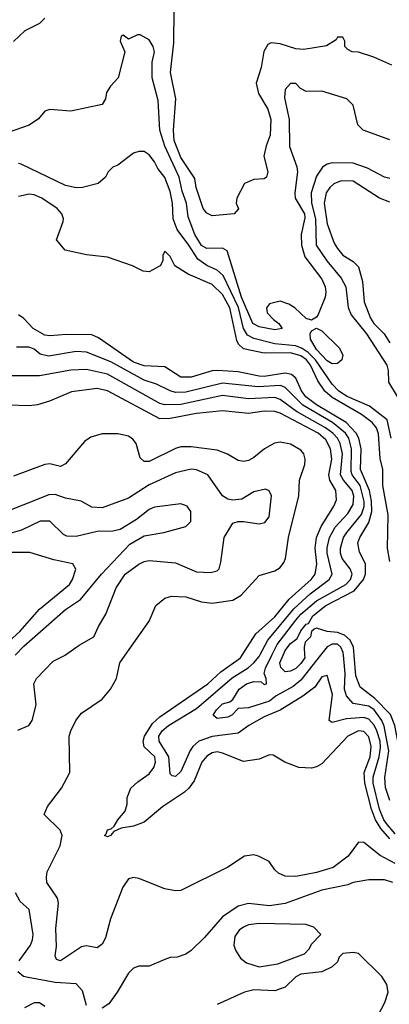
# Model space of a CAD drawing. Header units: inches. Extents: x 1793402 to 1900366, y 320852 to 470679.
# Tile 429 of 604: x 1847154 to 1848568, y 458663 to 462433. Entities that reach past the tile are written whole.
import ezdxf

# ---------------------------------------------------------------- set-up
doc = ezdxf.new("R2010")
doc.units = ezdxf.units.IN
doc.header["$MEASUREMENT"] = 0
doc.layers.add('B8445', color=7, linetype='Continuous')
doc.layers.add('B8446', color=7, linetype='Continuous')

msp = doc.modelspace()

# ---------------------------------------------------------------- linework, layer by layer
at = {"layer": 'B8445', "color": 4}
for points, elevation in [([(1847146.8, 459713.2), (1847188.9, 459731.1), (1847202, 459750), (1847217.2, 459810), (1847208.7, 459890), (1847218, 459910), (1847282.7, 459977.3), (1847328, 460000)], 348), ([(1848590, 459202.2), (1848532.9, 459232.9), (1848470, 459282.7), (1848450, 459284), (1848410.7, 459230), (1848353, 459187), (1848290, 459167.8), (1848210, 459152.7), (1848170, 459154), (1848144.7, 459164.7), (1848130, 459178), (1848108.7, 459210), (1848068, 459230), (1848050, 459235.1), (1848014, 459230), (1847950, 459188.7), (1847770, 459099), (1847750, 459097.2), (1847710, 459105.2), (1847610, 459145.2), (1847590, 459149.2), (1847570, 459144), (1847548.4, 459111.6), (1847501.1, 458990), (1847482, 458918), (1847470, 458893.2), (1847450, 458879.3), (1847410, 458886.6), (1847390, 458883.7), (1847310, 458829.2), (1847295.3, 458835.3), (1847289.3, 458849.3), (1847295.6, 458884.4), (1847293, 458953), (1847303, 459050), (1847298.7, 459070), (1847258.4, 459130), (1847256.2, 459150), (1847259.5, 459170), (1847309.3, 459270), (1847317.2, 459310), (1847309, 459330), (1847248, 459390), (1847260.2, 459419.8), (1847314, 459490), (1847346, 459550), (1847344, 459690), (1847349.3, 459710.7), (1847369, 459750), (1847390, 459778), (1847470, 459831.3), (1847502, 459870), (1847524, 459910), (1847537.2, 459970), (1847558.2, 460000)], 344), ([(1848570, 459297.1), (1848536.2, 459336.2), (1848515.8, 459370), (1848500.2, 459410), (1848474, 459510), (1848471.8, 459550), (1848494.4, 459610), (1848499.3, 459650), (1848490, 459686.6), (1848470, 459707.6), (1848450, 459709.7), (1848410, 459689.6), (1848310, 459583.7), (1848290, 459572), (1848270, 459567.3), (1848222, 459570), (1848168.7, 459590), (1848123.6, 459616.4), (1848110, 459618), (1848070, 459601.2), (1848010, 459592.7), (1847930, 459624.5), (1847910, 459629.4), (1847890, 459626), (1847870, 459612.7), (1847850.3, 459589.7), (1847821, 459519), (1847801.3, 459490), (1847784.6, 459475.4), (1847700.7, 459419.3), (1847630, 459360.5), (1847590, 459345.6), (1847542.8, 459337.2), (1847514.8, 459325.2), (1847502, 459310), (1847490, 459304), (1847478, 459310), (1847484.7, 459315.3), (1847490, 459330.8), (1847504.7, 459335.3), (1847515.3, 459344.7), (1847529.2, 459370), (1847557.6, 459402.4), (1847565.1, 459430), (1847565.4, 459454.6), (1847579.3, 459490), (1847605.6, 459514.4), (1847650, 459545.3), (1847667.8, 459570), (1847674, 459590), (1847671.2, 459610), (1847630, 459649.3), (1847626.6, 459670), (1847631.1, 459690), (1847662.3, 459737.7), (1847690, 459763.1), (1847873.6, 459890), (1847923.5, 459936.5), (1847998.4, 459990), (1848004.9, 460000)], 336), ([(1848590, 459316.4), (1848560.8, 459350), (1848546.6, 459370), (1848530.7, 459410), (1848506.6, 459510), (1848506.9, 459533.1), (1848529, 459610), (1848534.1, 459645.9), (1848532.7, 459670), (1848520.3, 459710), (1848510, 459731.3), (1848490, 459755.4), (1848470, 459761.5), (1848403.7, 459756.3), (1848350, 459742), (1848338, 459750), (1848351.1, 459848.9), (1848330, 459922), (1848310, 459917.2), (1848283.1, 459876.9), (1848236.9, 459843.1), (1848151, 459789), (1848090, 459763.5), (1848030.6, 459730), (1847990, 459700.7), (1847890, 459688.7), (1847839.3, 459670), (1847816.4, 459650), (1847805.8, 459634.2), (1847770, 459554), (1847750, 459535.3), (1847738, 459538), (1847730, 459546), (1847724.4, 459610), (1847688.2, 459670), (1847686.9, 459690), (1847698.7, 459710), (1847722.9, 459730), (1847830, 459795.6), (1847966.5, 459913.5), (1848028.2, 459951.8), (1848049.7, 459970), (1848070, 459994.9), (1848072.7, 460000)], 332), ([(1848305.4, 460000), (1848230, 459904.2), (1848200.4, 459879.6), (1848135.6, 459844.4), (1848110, 459823.6), (1848030, 459798), (1847990, 459795.3), (1847966, 459770), (1847950, 459762), (1847910, 459757.2), (1847894, 459770), (1847906.6, 459790), (1847930, 459813), (1847958.6, 459821.4), (1847969.5, 459830.5), (1847993.2, 459870), (1848021.2, 459890), (1848050, 459899.3), (1848077.3, 459897.3), (1848090, 459887.3), (1848098, 459890), (1848097.2, 459910), (1848089.4, 459929.4), (1848094.3, 459950), (1848119.2, 460000)], 328), ([(1848243.8, 460000), (1848244.4, 459990), (1848230, 459967.8), (1848210, 459948.3), (1848190, 459938), (1848170, 459935.6), (1848152.9, 459952.9), (1848149.8, 459970), (1848162.6, 460000)], 324), ([(1848570, 459444), (1848553.8, 459493.8), (1848551.5, 459531.5), (1848566.1, 459633.9), (1848547.9, 459727.9), (1848539.3, 459750), (1848510, 459790.9), (1848490, 459804.2), (1848430, 459814.7), (1848404, 459844), (1848396.4, 459870), (1848399.3, 459930), (1848393, 460000)], 328), ([(1848742.9, 460000), (1848754.9, 459990), (1848759.3, 459970), (1848738.7, 459910), (1848728.4, 459790), (1848770, 459724), (1848773.8, 459710), (1848771.1, 459670), (1848750, 459644.5), (1848710, 459639.5), (1848670, 459616), (1848630, 459631.6), (1848610, 459649.5), (1848600.5, 459670), (1848589.8, 459730), (1848572.2, 459772.2), (1848513.3, 459833.3), (1848457.1, 459877.1), (1848440.3, 459920.3), (1848434, 460000)], 324), ([(1848582, 459130), (1848550, 459139.3), (1848490, 459139.3), (1848430, 459129.3), (1848410, 459120.9), (1848310, 459099.6), (1848170, 459049.6), (1848110, 459040.5), (1848030, 459049.6), (1847990, 459038.4), (1847930, 458998), (1847861.4, 458918.6), (1847810, 458868.7), (1847790, 458855.3), (1847756.9, 458843.1), (1847730, 458842), (1847710, 458835.3), (1847650, 458808.7), (1847610, 458808.7), (1847590, 458802), (1847570, 458782), (1847527.3, 458710), (1847494.6, 458665.4), (1847470, 458649)], 348), ([(1847152.3, 458830), (1847195.1, 458890), (1847202.7, 458910), (1847205.2, 458930), (1847190, 459026), (1847156.4, 459056.4), (1847138, 459090)], 348), ([(1848481.8, 458538.2), (1848551.3, 458670), (1848563.6, 458710), (1848558.7, 458738.7), (1848539.3, 458770), (1848450, 458858), (1848430, 458862), (1848390, 458858), (1848376.9, 458843.1), (1848370, 458826), (1848350, 458806), (1848310, 458788), (1848230, 458778), (1848210, 458768), (1848170, 458728.7), (1848130, 458715.3), (1848050, 458718), (1848014, 458710), (1847910, 458662)], 352), ([(1847410, 458658), (1847394.2, 458714.2), (1847370, 458741.2), (1847290, 458746.3), (1847186.2, 458766.2), (1847168.7, 458770), (1847147.3, 458787.3)], 348), ([(1847250, 458655.3), (1847230, 458668.7), (1847210, 458668.7), (1847172, 458650)], 352)]:
    msp.add_lwpolyline(points, dxfattribs=dict(at, elevation=elevation))
at = {"layer": 'B8445', "color": 4, "elevation": 352}
msp.add_lwpolyline([(1848070, 458973), (1848030, 458967.6), (1848010, 458958.4), (1847993.5, 458946.5), (1847976.7, 458923.3), (1847973, 458890), (1847979.1, 458870), (1847999.3, 458839.3), (1848021.6, 458821.6), (1848070, 458806.8), (1848142, 458818), (1848243.1, 458856.9), (1848263.1, 458876.9), (1848270, 458894), (1848306, 458930), (1848279, 458959), (1848249, 458969)], close=True, dxfattribs=at)
at = {"layer": 'B8446', "color": 4}
for points, elevation in [([(1848578, 462258), (1848509.1, 462289.1), (1848450, 462308.7), (1848426, 462310), (1848410, 462318), (1848398, 462330), (1848398, 462350), (1848390, 462366), (1848370, 462366), (1848364.7, 462355.3), (1848327.3, 462332.7), (1848241.1, 462318.9), (1848210, 462321), (1848150, 462339.8), (1848116.3, 462343.7), (1848102.8, 462337.2), (1848088.5, 462311.5), (1848078, 462250), (1848059, 462190), (1848067.4, 462150), (1848103.7, 462090), (1848114.4, 462050), (1848112.4, 461990), (1848096.4, 461950), (1848088.4, 461910), (1848102.8, 461850), (1848098, 461830), (1848090, 461824), (1848050, 461820.7), (1848014.6, 461805.4), (1847984.7, 461750), (1847982, 461730), (1847990.9, 461709.1), (1847974, 461690), (1847890, 461682), (1847870, 461692), (1847855.6, 461710), (1847829.6, 461790), (1847824.5, 461824.5), (1847770, 461905.6), (1847745.3, 461970), (1847742, 462010), (1847750.9, 462130), (1847731.3, 462230), (1847743.9, 462343.9), (1847745.2, 462470)], 304), ([(1847250, 462438), (1847230, 462418), (1847174, 462390), (1847130, 462348.7)], 304), ([(1848570, 461973.2), (1848468, 462010), (1848448, 462030), (1848430, 462106), (1848406, 462130), (1848310, 462159), (1848250, 462158), (1848228.9, 462168.9), (1848210, 462188), (1848190, 462188), (1848170, 462166), (1848166.8, 462133.2), (1848184.9, 462050), (1848186.6, 461946.6), (1848214.4, 461870), (1848216.4, 461850), (1848206.4, 461770), (1848208.5, 461750), (1848243.6, 461690), (1848245.5, 461674.5), (1848230.3, 461610), (1848231.7, 461570), (1848244.4, 461524.4), (1848310, 461438.8), (1848323, 461410), (1848325.5, 461390), (1848323, 461370), (1848296.4, 461303.6), (1848290, 461294), (1848270, 461282), (1848250, 461289), (1848207, 461330), (1848183.5, 461343.5), (1848150, 461354.7), (1848110, 461344.5), (1848098.4, 461330), (1848100.5, 461310), (1848124.7, 461284.7), (1848146, 461270), (1848158, 461250), (1848130, 461245.6), (1848070, 461256.3), (1848045.4, 461270), (1848002.6, 461370), (1847947.2, 461547.2), (1847930, 461558), (1847870, 461556.9), (1847850, 461568.2), (1847824, 461610), (1847798.3, 461678.3), (1847792.8, 461730), (1847775.8, 461775.8), (1847763.8, 461830), (1847709, 461949), (1847690.9, 462010), (1847683.9, 462123.9), (1847660.9, 462210), (1847660.9, 462270), (1847669.3, 462310), (1847665.2, 462330), (1847650, 462355.3), (1847614.6, 462374.6), (1847605.4, 462374.6), (1847570, 462358), (1847550, 462374), (1847542, 462370), (1847538, 462350), (1847556, 462310), (1847531.3, 462210), (1847502, 462178), (1847486.4, 462153.6), (1847482, 462130), (1847470, 462108), (1847350, 462082), (1847270, 462088.7), (1847250, 462082), (1847226.4, 462053.6), (1847190.8, 462029.2), (1847110, 462001.2)], 308), ([(1848575.1, 460830), (1848560.2, 460900.2), (1848492.9, 460952.9), (1848407.3, 460990), (1848375.1, 461010), (1848350, 461037.6), (1848285.7, 461130), (1848258, 461158), (1848234.5, 461174.5), (1848210, 461183.7), (1848130, 461191.9), (1848050, 461212.1), (1848025.4, 461225.4), (1848010.6, 461250.6), (1847990.8, 461330.8), (1847932.9, 461452.9), (1847910, 461474.3), (1847870, 461491.2), (1847835.7, 461515.7), (1847801.7, 461570), (1847756.4, 461630), (1847741.1, 461670), (1847738.9, 461730), (1847730, 461775.3), (1847710, 461828.7), (1847682.5, 461862.5), (1847670, 461888.7), (1847650, 461915.3), (1847630, 461928.7), (1847610, 461928.7), (1847590, 461922), (1847530, 461875.3), (1847510, 461868), (1847492, 461850), (1847482, 461830), (1847454.4, 461805.6), (1847394, 461790), (1847370, 461789.4), (1847330, 461798.4), (1847160.1, 461880.1), (1847150, 461882)], 312), ([(1848570, 461824.5), (1848550, 461829.5), (1848484.2, 461864.2), (1848430, 461882.9), (1848350, 461884.5), (1848330, 461879.5), (1848312, 461868), (1848290, 461834), (1848268.9, 461770), (1848270.2, 461730), (1848285.6, 461670), (1848288.8, 461570), (1848328.5, 461510), (1848383.4, 461443.4), (1848402.4, 461410), (1848410.4, 461330.4), (1848422.3, 461302.3), (1848480.4, 461230), (1848558.7, 461110), (1848564.2, 461090), (1848565.5, 461045.5), (1848598, 460990)], 312), ([(1848570, 461733.6), (1848530, 461749.6), (1848430, 461814), (1848384, 461816), (1848356.3, 461803.7), (1848340.4, 461790), (1848327, 461770), (1848318.3, 461730), (1848330, 461651), (1848357.2, 461577.2), (1848370, 461556.3), (1848390, 461530.6), (1848430, 461507.3), (1848450, 461486), (1848464.9, 461430), (1848472.3, 461352.3), (1848495.8, 461290), (1848509.4, 461269.4), (1848548.8, 461230), (1848570, 461195.5)], 316), ([(1848570, 460358), (1848561.6, 460410), (1848563.3, 460536.7), (1848543.4, 460650), (1848542.7, 460710), (1848532.6, 460752.6), (1848527.3, 460847.3), (1848518.7, 460870), (1848503.1, 460890), (1848461.6, 460921.6), (1848350, 460985.7), (1848321.5, 461010), (1848295.1, 461050), (1848267.1, 461110), (1848250.7, 461130), (1848230, 461145.5), (1848190, 461157.3), (1848090, 461155.6), (1848010, 461173), (1847990.8, 461190.8), (1847984.6, 461204.6), (1847957.8, 461330), (1847930, 461380.5), (1847890, 461418.4), (1847798.7, 461458.7), (1847748, 461490), (1847730, 461526), (1847710, 461546), (1847702, 461530), (1847702, 461510), (1847692, 461490), (1847650, 461468), (1847626, 461470), (1847586, 461490), (1847490, 461524), (1847410, 461532.7), (1847328.7, 461550), (1847295.3, 461590), (1847320.4, 461659.6), (1847322, 461670), (1847315.3, 461690), (1847298, 461710), (1847239, 461750), (1847210, 461762.7), (1847190, 461765.2), (1847150, 461756)], 316), ([(1848162.6, 460000), (1848170, 460017.1), (1848190, 460044.4), (1848215.9, 460064.1), (1848230, 460093), (1848250, 460118), (1848258.7, 460121.3), (1848275.8, 460150), (1848324.7, 460190), (1848433.4, 460246.6), (1848469.8, 460290), (1848477.2, 460310), (1848476.9, 460350), (1848454.3, 460394.3), (1848448, 460430), (1848454.7, 460450), (1848490, 460508), (1848500.6, 460550), (1848499.5, 460590), (1848491.9, 460630), (1848457.4, 460710), (1848459.8, 460790), (1848451.7, 460830), (1848441.8, 460850), (1848403.5, 460890), (1848290, 460958.2), (1848249.3, 460989.3), (1848232, 461012), (1848210, 461060.7), (1848194.3, 461074.3), (1848170, 461079.8), (1848090, 461067), (1848070, 461067.7), (1847990, 461083.9), (1847910.3, 461089.7), (1847890, 461088), (1847810, 461064), (1847770, 461064.2), (1847710, 461103.7), (1847630, 461107.1), (1847590, 461121.7), (1847455.3, 461215.3), (1847430, 461226), (1847332.8, 461227.2), (1847270, 461222), (1847250, 461225.1), (1847206, 461250), (1847170, 461289.2), (1847150, 461302.7)], 324), ([(1848119.2, 460000), (1848139.4, 460040.6), (1848210, 460134.3), (1848230, 460156.9), (1848290, 460208.1), (1848401.6, 460270), (1848419.7, 460290), (1848426, 460310), (1848418.7, 460330), (1848388.2, 460370), (1848381.1, 460390), (1848381.1, 460410), (1848392.8, 460450), (1848405.1, 460470), (1848461.8, 460538.2), (1848471.3, 460568.7), (1848471.4, 460588.6), (1848456.2, 460650), (1848426.2, 460690), (1848422.6, 460702.6), (1848423.5, 460790), (1848413.6, 460830), (1848400.9, 460850), (1848351.1, 460890), (1848237.3, 460957.3), (1848170, 461024.7), (1848151.8, 461031.8), (1848066.8, 461026.8), (1847930, 461040.9), (1847790, 461006.6), (1847750, 461006), (1847730, 461011.3), (1847677.6, 461037.6), (1847630, 461052.6), (1847502.7, 461122.7), (1847410, 461159.7), (1847370, 461162), (1847264.9, 461144.9), (1847232.8, 461152.8), (1847210, 461171.6), (1847190, 461178.4), (1847141.6, 461178.4)], 328), ([(1848072.7, 460000), (1848102.8, 460057.2), (1848202.6, 460177.4), (1848265.3, 460234.7), (1848338.4, 460290), (1848349.6, 460310), (1848329.8, 460390), (1848329.8, 460410.2), (1848339.8, 460450), (1848361.1, 460490), (1848410, 460542.4), (1848430, 460576), (1848432.1, 460607.9), (1848425.7, 460630), (1848392.3, 460670), (1848381.5, 460690), (1848388.7, 460770), (1848379.8, 460810), (1848369.8, 460830), (1848352.4, 460850), (1848324, 460870), (1848213, 460933), (1848150, 460978.3), (1848130, 460985.7), (1848030, 460981.7), (1847930, 460993.5), (1847770, 460959.3), (1847710, 460958.3), (1847690, 460963.5), (1847490, 461075.1), (1847410, 461093), (1847350, 461091.5), (1847230, 461069.5), (1847110, 461069.4)], 332), ([(1848004.9, 460000), (1848058, 460082), (1848130, 460147.2), (1848185.6, 460214.4), (1848269.7, 460290), (1848284, 460310), (1848290.9, 460349.1), (1848284.5, 460410), (1848289.8, 460450.2), (1848307.1, 460492.9), (1848356.2, 460570), (1848365.8, 460594.2), (1848363.6, 460630), (1848340.4, 460670), (1848336.8, 460690), (1848347.7, 460750), (1848342.7, 460790), (1848324.7, 460824.7), (1848295.8, 460850), (1848150, 460926), (1848130, 460932.4), (1848090, 460933.7), (1848030, 460925.4), (1847930, 460935.8), (1847830, 460924.4), (1847730, 460905.7), (1847690, 460905.1), (1847490, 461011.5), (1847450, 461020.5), (1847352.3, 461007.7), (1847268.1, 460971.9), (1847222, 460958), (1847190, 460954), (1847110, 460957)], 336), ([(1847558.2, 460000), (1847649, 460130), (1847675.3, 460190), (1847710, 460218), (1847734.6, 460225.4), (1847790, 460222.8), (1847850, 460204), (1847890, 460198.8), (1847970, 460210.7), (1848001.2, 460230), (1848070, 460304.7), (1848130, 460322.8), (1848150, 460336), (1848164.8, 460355.2), (1848171.6, 460370), (1848182.4, 460450), (1848221.6, 460610), (1848224.7, 460670), (1848244.7, 460730), (1848246.3, 460750), (1848241.6, 460770), (1848230, 460784.5), (1848190, 460808), (1848150, 460814.7), (1848128.9, 460811.1), (1848090.8, 460790), (1848050, 460756), (1848030, 460745.2), (1848010, 460741.2), (1847990, 460745.2), (1847949.6, 460769.6), (1847910, 460784.5), (1847810, 460797.6), (1847770, 460796.9), (1847750, 460791.5), (1847650, 460740.9), (1847630, 460741.2), (1847615.1, 460755.1), (1847599.5, 460810), (1847586.6, 460826.6), (1847570, 460838.4), (1847530, 460847.8), (1847470, 460847.6), (1847426, 460834), (1847402, 460818), (1847330, 460732.7), (1847310, 460722.7), (1847270, 460732), (1847250, 460729.3), (1847130, 460685.2)], 344), ([(1847328, 460000), (1847330, 460001), (1847381.5, 460038.5), (1847438, 460070), (1847455.3, 460110), (1847483.2, 460156.8), (1847523, 460257), (1847558, 460310), (1847610, 460348), (1847630, 460358), (1847650, 460361.6), (1847750, 460352.7), (1847830, 460319.1), (1847884.1, 460315.9), (1847910, 460322.8), (1847917.2, 460330), (1847924.1, 460355.9), (1847936, 460450), (1847970, 460504.7), (1847990, 460511.3), (1848010, 460511.3), (1848070, 460502.8), (1848092, 460508), (1848109, 460530), (1848117.2, 460610), (1848109.1, 460629.1), (1848095.1, 460635.1), (1848050, 460625.2), (1848003.5, 460596.5), (1847970, 460593.2), (1847950, 460597.2), (1847929.6, 460609.6), (1847874, 460690), (1847830, 460709.4), (1847810, 460711.8), (1847750, 460698.4), (1847650, 460651.8), (1847570, 460600.7), (1847470, 460564.5), (1847430, 460566.6), (1847389.4, 460589.4), (1847330, 460600.9), (1847290, 460614.5), (1847266.2, 460613.8), (1847065.5, 460534.5)], 348), ([(1847136.5, 460000), (1847170, 460034.4), (1847330, 460174.9), (1847387, 460213), (1847467, 460310), (1847575.1, 460424.9), (1847630, 460457.3), (1847706, 460470), (1847790, 460492), (1847808.4, 460511.6), (1847808.7, 460550), (1847795.3, 460570), (1847770, 460579), (1847670, 460566), (1847650, 460557.2), (1847601.1, 460518.9), (1847538.8, 460481.2), (1847510, 460474), (1847450, 460473.3), (1847370, 460454), (1847335.1, 460455.1), (1847321.2, 460461.2), (1847270, 460513.2), (1847232.9, 460512.9), (1847161.7, 460478.3), (1847090, 460457.6)], 352), ([(1847088, 460030), (1847154.7, 460090), (1847230, 460176.4), (1847344.5, 460270), (1847356.2, 460290), (1847368.9, 460328.9), (1847358, 460350), (1847284.9, 460364.9), (1847193.4, 460393.4), (1847110, 460392.8)], 356), ([(1848434, 460000), (1848431.6, 460030), (1848417.8, 460057.8), (1848396.6, 460076.6), (1848370, 460087.1), (1848330.8, 460090.8), (1848290, 460102.7), (1848280.5, 460099.5), (1848271, 460090), (1848266, 460070), (1848246, 460050), (1848242, 460030), (1848243.8, 460000)], 324), ([(1848393, 460000), (1848392.1, 460010), (1848382.9, 460030), (1848370, 460041.6), (1848350, 460042.4), (1848330, 460031.3), (1848305.4, 460000)], 328)]:
    msp.add_lwpolyline(points, dxfattribs=dict(at, elevation=elevation))
at = {"layer": 'B8446', "color": 4, "elevation": 308}
msp.add_lwpolyline([(1848350, 461115.6), (1848330, 461126.9), (1848289.8, 461170), (1848266.6, 461210), (1848265.2, 461230), (1848270, 461242), (1848290, 461252), (1848310, 461241), (1848376.7, 461176.7), (1848390.5, 461149.5), (1848386.8, 461130), (1848370, 461116)], close=True, dxfattribs=at)

doc.saveas('drawing.dxf')
